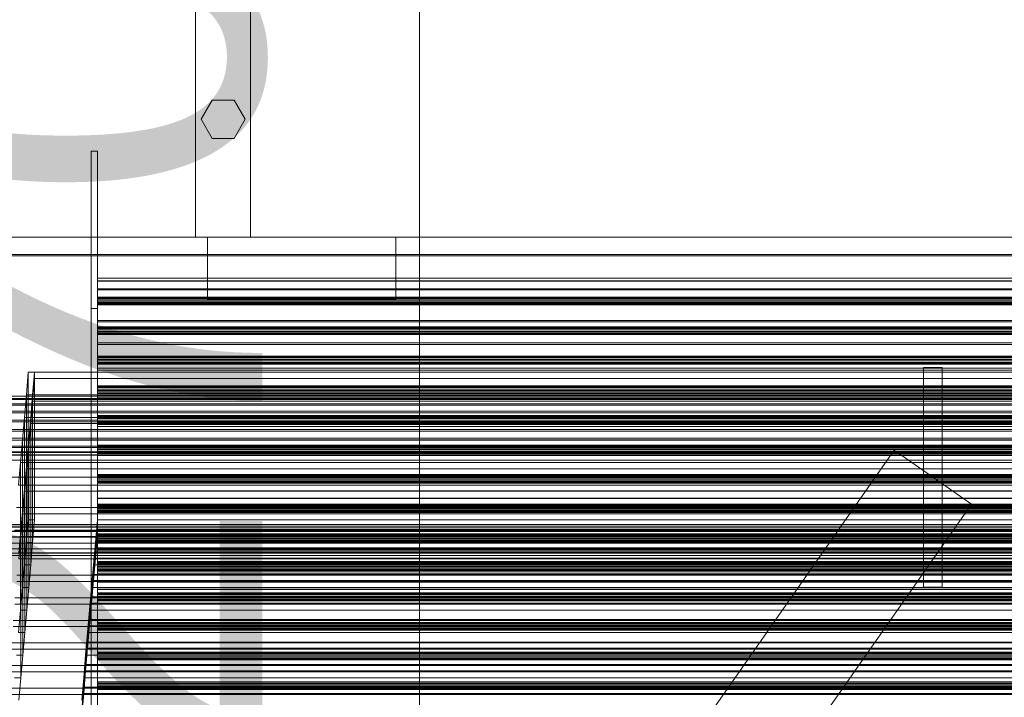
# Model space of a CAD drawing. Header units: millimetres. Extents: x -4395 to 65662, y -65530 to 6847.
# Tile 420 of 656: x -1280 to -652, y -32993 to -32562. Entities that reach past the tile are written whole.
import ezdxf

# ---------------------------------------------------------------- set-up
doc = ezdxf.new("R2010")
doc.units = ezdxf.units.MM
for name, color, linetype, lineweight in [('COTAS_O', 1, 'Continuous', 0), ('frontal_C03', 7, 'Continuous', 0), ('frontal_C03-dry', 7, 'Continuous', 0), ('frontal_tolva', 7, 'Continuous', 0)]:
    doc.layers.add(name, color=color, linetype=linetype, lineweight=lineweight)
doc.dimstyles.new('R19_100', dxfattribs={"dimtxt": 250, "dimasz": 150, "dimexe": 150, "dimexo": 80, "dimgap": 100, "dimtad": 1, "dimtih": 1, "dimtoh": 1, "dimdsep": 46, "dimcen": 0.09, "dimadec": 0, "dimazin": 0, "dimtfac": 1, "dimtdec": 4, "dimtofl": 0, "dimtmove": 0, "dimatfit": 3, "dimfxl": 1, "dimtolj": 1, "dimtzin": 0, "dimarcsym": 0})

# ---------------------------------------------------------------- blocks, each defined once
blk = doc.blocks.new('DIM_R33_42')
at = {"layer": 'COTAS_O'}
for p, q in [((-1725, -31700), (-1025, -31700)), ((-1025, -31700), (-1070, -31850)), ((-1025, -34400), (-1025, -31700)), ((-1025, -31700), (-980, -31850)), ((-1025, -34400), (-1070, -34250)), ((-1025, -34400), (-980, -34250)), ((-1725, -34400), (-1025, -34400))]:
    blk.add_line(p, q, dxfattribs=at)
blk.add_text('2700 O', height=250, rotation=90, dxfattribs=at).set_placement((-1125, -33050))

msp = doc.modelspace()

# ---------------------------------------------------------------- linework, layer by layer
at = {"layer": 'frontal_C03'}
for p, q in [((-1234, -35234.965), (-1234, -32645.272)), ((-1234, -32645.272), (-1230, -32645.272)), ((-1234, -32745.445), (-1234, -32645.272)), ((-1230, -32645.272), (-1230, -35234.965)), ((-1230, -32645.272), (-1230, -32745.445)), ((-1230, -32728.036), (-1230, -32726.105)), ((-1230, -32726.105), (-1230, -32727.786)), ((1270, -32726.105), (-1230, -32726.105)), ((-1230, -32727.786), (-1230, -32733.015)), ((1270, -32727.786), (-1230, -32727.786)), ((-1230, -32733.505), (-1230, -32728.036)), ((1270, -32728.036), (-1230, -32728.036)), ((-1230, -32733.015), (-1230, -32741.591)), ((1270, -32733.015), (-1230, -32733.015)), ((-1230, -32742.302), (-1230, -32733.505)), ((1270, -32733.505), (-1230, -32733.505)), ((-1230, -32738.666), (-1230, -32738.28)), ((-1230, -32738.28), (-1230, -32739.332)), ((1270, -32738.28), (-1230, -32738.28)), ((-1230, -32740.264), (-1230, -32738.666)), ((1270, -32738.666), (-1230, -32738.666)), ((-1230, -32739.332), (-1230, -32741.206)), ((1270, -32739.332), (-1230, -32739.332)), ((-1230, -32742.138), (-1230, -32740.264)), ((-1230, -32740.264), (1270, -32740.264)), ((-1230, -32741.206), (-1230, -32742.804)), ((1270, -32741.206), (-1230, -32741.206)), ((-1230, -32741.591), (-1230, -32753.184)), ((1270, -32741.591), (-1230, -32741.591)), ((-1230, -32745.445), (-1234, -32745.445)), ((-1234, -32745.445), (-1234, -35335.139)), ((-1230, -32743.19), (-1230, -32742.138)), ((1270, -32742.138), (-1230, -32742.138)), ((-1230, -32754.089), (-1230, -32742.302)), ((1270, -32742.302), (-1230, -32742.302)), ((-1230, -32742.804), (-1230, -32743.19)), ((1270, -32742.804), (-1230, -32742.804)), ((1270, -32743.19), (-1230, -32743.19)), ((-1230, -35335.139), (-1230, -32745.445)), ((-1230, -32753.184), (-1230, -32767.349)), ((1270, -32753.184), (-1230, -32753.184)), ((-1230, -32768.413), (-1230, -32754.089)), ((1270, -32754.089), (-1230, -32754.089)), ((-1230, -32757.507), (-1230, -32757.121)), ((-1230, -32757.121), (-1230, -32758.173)), ((1270, -32757.121), (-1230, -32757.121)), ((-1230, -32759.105), (-1230, -32757.507)), ((1270, -32757.507), (-1230, -32757.507)), ((-1230, -32758.173), (-1230, -32760.047)), ((1270, -32758.173), (-1230, -32758.173)), ((-1230, -32760.979), (-1230, -32759.105)), ((-1230, -32759.105), (1270, -32759.105)), ((-1230, -32760.047), (-1230, -32761.645)), ((1270, -32760.047), (-1230, -32760.047)), ((-1230, -32762.031), (-1230, -32760.979)), ((1270, -32760.979), (-1230, -32760.979)), ((-1230, -32761.645), (-1230, -32762.031)), ((1270, -32761.645), (-1230, -32761.645)), ((1270, -32762.031), (-1230, -32762.031)), ((-1230, -32767.349), (-1230, -32783.54)), ((1270, -32767.349), (-1230, -32767.349)), ((-1230, -32784.723), (-1230, -32768.413)), ((1270, -32768.413), (-1230, -32768.413)), ((-1230, -32776.348), (-1230, -32775.962)), ((-1230, -32775.962), (-1230, -32777.014)), ((1270, -32775.962), (-1230, -32775.962)), ((-1230, -32777.946), (-1230, -32776.348)), ((1270, -32776.348), (-1230, -32776.348)), ((-1230, -32777.014), (-1230, -32778.888)), ((1270, -32777.014), (-1230, -32777.014)), ((-1230, -32779.82), (-1230, -32777.946)), ((-1230, -32777.946), (1270, -32777.946)), ((-1230, -32778.888), (-1230, -32780.486)), ((1270, -32778.888), (-1230, -32778.888)), ((-1230, -32780.872), (-1230, -32779.82)), ((1270, -32779.82), (-1230, -32779.82)), ((-1230, -32780.486), (-1230, -32780.872)), ((1270, -32780.486), (-1230, -32780.486)), ((1270, -32780.872), (-1230, -32780.872)), ((-1230, -32783.54), (-1230, -32801.137)), ((1270, -32783.54), (-1230, -32783.54)), ((-1230, -32802.392), (-1230, -32784.723)), ((1270, -32784.723), (-1230, -32784.723)), ((-1230, -32795.189), (-1230, -32794.803)), ((-1230, -32794.803), (-1230, -32795.855)), ((1270, -32794.803), (-1230, -32794.803)), ((-1230, -32796.787), (-1230, -32795.189)), ((1270, -32795.189), (-1230, -32795.189)), ((-1230, -32795.855), (-1230, -32797.729)), ((1270, -32795.855), (-1230, -32795.855)), ((-1230, -32798.661), (-1230, -32796.787)), ((-1230, -32796.787), (1270, -32796.787)), ((-1230, -32797.729), (-1230, -32799.327)), ((1270, -32797.729), (-1230, -32797.729)), ((1515, -32801.25), (-1475, -32801.25)), ((1515, -32801.443), (-1475, -32801.443)), ((1515, -32802.903), (-1475, -32802.903)), ((1515, -32803.463), (-1475, -32803.463)), ((-1230, -32799.713), (-1230, -32798.661)), ((1270, -32798.661), (-1230, -32798.661)), ((-1230, -32799.327), (-1230, -32799.713)), ((1270, -32799.327), (-1230, -32799.327)), ((1270, -32799.713), (-1230, -32799.713)), ((-1230, -32801.137), (-1230, -32819.463)), ((1270, -32801.137), (-1230, -32801.137)), ((-1230, -32820.743), (-1230, -32802.392)), ((-1230, -32802.392), (1270, -32802.392)), ((1515, -32806.239), (-1475, -32806.239)), ((1515, -32807.111), (-1475, -32807.111)), ((1515, -32810.932), (-1475, -32810.932)), ((1515, -32812.031), (-1475, -32812.031)), ((-1475, -32816.523), (1515, -32816.523)), ((-1230, -32814.03), (-1230, -32813.644)), ((-1230, -32813.644), (-1230, -32814.696)), ((1270, -32813.644), (-1230, -32813.644)), ((-1230, -32815.628), (-1230, -32814.03)), ((1270, -32814.03), (-1230, -32814.03)), ((-1230, -32814.696), (-1230, -32816.57)), ((1270, -32814.696), (-1230, -32814.696)), ((-1230, -32817.502), (-1230, -32815.628)), ((-1230, -32815.628), (1270, -32815.628)), ((-1230, -32816.57), (-1230, -32818.168)), ((1270, -32816.57), (-1230, -32816.57)), ((1515, -32817.741), (-1475, -32817.741)), ((1515, -32822.465), (-1475, -32822.465)), ((-1230, -32818.554), (-1230, -32817.502)), ((1270, -32817.502), (-1230, -32817.502)), ((-1230, -32818.168), (-1230, -32818.554)), ((1270, -32818.168), (-1230, -32818.168)), ((1270, -32818.554), (-1230, -32818.554)), ((-1230, -32819.463), (-1230, -32837.813)), ((1270, -32819.463), (-1230, -32819.463)), ((-1230, -32839.069), (-1230, -32820.743)), ((1270, -32820.743), (-1230, -32820.743)), ((1515, -32823.683), (-1475, -32823.683)), ((1515, -32828.175), (-1475, -32828.175)), ((1515, -32829.274), (-1475, -32829.274)), ((1515, -32833.095), (-1475, -32833.095)), ((1515, -32833.967), (-1475, -32833.967)), ((-1230, -32832.871), (-1230, -32832.485)), ((-1230, -32832.485), (-1230, -32833.537)), ((1270, -32832.485), (-1230, -32832.485)), ((-1230, -32834.469), (-1230, -32832.871)), ((1270, -32832.871), (-1230, -32832.871)), ((-1230, -32833.537), (-1230, -32835.411)), ((1270, -32833.537), (-1230, -32833.537)), ((-1230, -32836.343), (-1230, -32834.469)), ((-1230, -32834.469), (1270, -32834.469)), ((-1230, -32835.411), (-1230, -32837.009)), ((1270, -32835.411), (-1230, -32835.411)), ((1515, -32836.743), (-1475, -32836.743)), ((1515, -32837.303), (-1475, -32837.303)), ((1515, -32838.763), (-1475, -32838.763)), ((1515, -32838.956), (-1475, -32838.956)), ((-1230, -32837.395), (-1230, -32836.343)), ((1270, -32836.343), (-1230, -32836.343)), ((-1230, -32837.009), (-1230, -32837.395)), ((1270, -32837.009), (-1230, -32837.009)), ((1270, -32837.395), (-1230, -32837.395)), ((-1230, -32837.813), (-1230, -32855.483)), ((1270, -32837.813), (-1230, -32837.813)), ((-1230, -32856.665), (-1230, -32839.069)), ((1270, -32839.069), (-1230, -32839.069)), ((-1230, -32851.712), (-1230, -32851.326)), ((-1230, -32851.326), (-1230, -32852.378)), ((1270, -32851.326), (-1230, -32851.326)), ((-1230, -32853.31), (-1230, -32851.712)), ((1270, -32851.712), (-1230, -32851.712)), ((-1230, -32852.378), (-1230, -32854.252)), ((1270, -32852.378), (-1230, -32852.378)), ((-1230, -32855.184), (-1230, -32853.31)), ((-1230, -32853.31), (1270, -32853.31)), ((-1230, -32854.252), (-1230, -32855.85)), ((1270, -32854.252), (-1230, -32854.252)), ((-1230, -32856.236), (-1230, -32855.184)), ((1270, -32855.184), (-1230, -32855.184)), ((-1230, -32855.483), (-1230, -32871.793)), ((1270, -32855.483), (-1230, -32855.483)), ((-1230, -32855.85), (-1230, -32856.236)), ((1270, -32855.85), (-1230, -32855.85)), ((1270, -32856.236), (-1230, -32856.236)), ((-1230, -32872.857), (-1230, -32856.665)), ((1270, -32856.665), (-1230, -32856.665)), ((-1230, -32861.642), (-1230, -32861.557)), ((-1230, -32861.557), (-1230, -32866.257)), ((1270, -32861.557), (-1230, -32861.557)), ((-1230, -32866.499), (-1230, -32861.642)), ((1270, -32861.642), (-1230, -32861.642)), ((-1230, -32866.257), (-1230, -32875.025)), ((1270, -32866.257), (-1230, -32866.257)), ((-1230, -32875.388), (-1230, -32866.499)), ((1270, -32866.499), (-1230, -32866.499)), ((-1230, -32870.553), (-1230, -32870.167)), ((-1230, -32870.167), (-1230, -32871.219)), ((1270, -32870.167), (-1230, -32870.167)), ((-1230, -32872.151), (-1230, -32870.553)), ((1270, -32870.553), (-1230, -32870.553)), ((-1230, -32871.219), (-1230, -32873.093)), ((1270, -32871.219), (-1230, -32871.219)), ((-1230, -32871.793), (-1230, -32886.117)), ((1270, -32871.793), (-1230, -32871.793)), ((-1230, -32874.025), (-1230, -32872.151)), ((-1230, -32872.151), (1270, -32872.151)), ((-1230, -32887.022), (-1230, -32872.857)), ((1270, -32872.857), (-1230, -32872.857)), ((-1230, -32873.093), (-1230, -32874.691)), ((1270, -32873.093), (-1230, -32873.093)), ((-1230, -32875.077), (-1230, -32874.025)), ((1270, -32874.025), (-1230, -32874.025)), ((-1230, -32874.691), (-1230, -32875.077)), ((1270, -32874.691), (-1230, -32874.691)), ((-1230, -32875.025), (-1230, -32886.528)), ((1270, -32875.025), (-1230, -32875.025)), ((1270, -32875.077), (-1230, -32875.077)), ((-1230, -32886.955), (-1230, -32875.388)), ((1270, -32875.388), (-1230, -32875.388)), ((1516, -32883.163), (-1476, -32883.163)), ((1516, -32883.19), (-1476, -32883.19)), ((1516, -32884.632), (-1476, -32884.632)), ((1516, -32884.708), (-1476, -32884.708)), ((-1230, -32886.117), (-1230, -32897.904)), ((1270, -32886.117), (-1230, -32886.117)), ((1516, -32887.372), (-1476, -32887.372)), ((1516, -32887.485), (-1476, -32887.485)), ((1516, -32890.967), (-1476, -32890.967)), ((-1476, -32891.1), (1516, -32891.1)), ((-1230, -32886.528), (-1230, -32899.013)), ((1270, -32886.528), (-1230, -32886.528)), ((-1230, -32899.441), (-1230, -32886.955)), ((-1230, -32886.955), (1270, -32886.955)), ((-1230, -32898.615), (-1230, -32887.022)), ((1270, -32887.022), (-1230, -32887.022)), ((-1230, -32889.394), (-1230, -32889.008)), ((-1230, -32889.008), (-1230, -32890.06)), ((1270, -32889.008), (-1230, -32889.008)), ((-1230, -32890.992), (-1230, -32889.394)), ((1270, -32889.394), (-1230, -32889.394)), ((-1230, -32890.06), (-1230, -32891.934)), ((1270, -32890.06), (-1230, -32890.06)), ((-1230, -32892.866), (-1230, -32890.992)), ((-1230, -32890.992), (1270, -32890.992)), ((-1230, -32891.934), (-1230, -32893.532)), ((1270, -32891.934), (-1230, -32891.934)), ((1516, -32894.868), (-1476, -32894.868)), ((1516, -32895.002), (-1476, -32895.002)), ((1516, -32898.483), (-1476, -32898.483)), ((1516, -32898.596), (-1476, -32898.596)), ((-1230, -32893.918), (-1230, -32892.866)), ((1270, -32892.866), (-1230, -32892.866)), ((-1230, -32893.532), (-1230, -32893.918)), ((1270, -32893.532), (-1230, -32893.532)), ((1270, -32893.918), (-1230, -32893.918)), ((-1230, -32897.904), (-1230, -32906.701)), ((1270, -32897.904), (-1230, -32897.904)), ((-1230, -32907.19), (-1230, -32898.615)), ((1270, -32898.615), (-1230, -32898.615)), ((1516, -32901.261), (-1476, -32901.261)), ((1516, -32901.337), (-1476, -32901.337)), ((1516, -32902.779), (-1476, -32902.779)), ((1516, -32902.805), (-1476, -32902.805)), ((-1230, -32899.013), (-1230, -32910.581)), ((1270, -32899.013), (-1230, -32899.013)), ((-1230, -32910.943), (-1230, -32899.441)), ((1270, -32899.441), (-1230, -32899.441)), ((-1230, -32906.701), (-1230, -32912.17)), ((1270, -32906.701), (-1230, -32906.701)), ((-1230, -32912.419), (-1230, -32907.19)), ((1270, -32907.19), (-1230, -32907.19)), ((-1230, -32908.235), (-1230, -32907.849)), ((-1230, -32907.849), (-1230, -32908.901)), ((1270, -32907.849), (-1230, -32907.849)), ((-1230, -32909.833), (-1230, -32908.235)), ((1270, -32908.235), (-1230, -32908.235)), ((-1230, -32908.901), (-1230, -32910.775)), ((1270, -32908.901), (-1230, -32908.901)), ((-1230, -32911.707), (-1230, -32909.833)), ((-1230, -32909.833), (1270, -32909.833)), ((-1230, -32910.581), (-1230, -32919.47)), ((1270, -32910.581), (-1230, -32910.581)), ((-1230, -32910.775), (-1230, -32912.373)), ((1270, -32910.775), (-1230, -32910.775)), ((-1230, -32919.712), (-1230, -32910.943)), ((1270, -32910.943), (-1230, -32910.943)), ((-1230, -32912.759), (-1230, -32911.707)), ((1270, -32911.707), (-1230, -32911.707)), ((-1230, -32912.17), (-1230, -32914.101)), ((1270, -32912.17), (-1230, -32912.17)), ((-1230, -32912.373), (-1230, -32912.759)), ((1270, -32912.373), (-1230, -32912.373)), ((-1230, -32914.101), (-1230, -32912.419)), ((1270, -32912.419), (-1230, -32912.419)), ((1270, -32912.759), (-1230, -32912.759)), ((1270, -32914.101), (-1230, -32914.101)), ((-1230, -32919.47), (-1230, -32924.326)), ((1270, -32919.47), (-1230, -32919.47)), ((-1230, -32924.411), (-1230, -32919.712)), ((1270, -32919.712), (-1230, -32919.712)), ((-1230, -32924.326), (-1230, -32924.411)), ((1270, -32924.326), (-1230, -32924.326)), ((1270, -32924.411), (-1230, -32924.411)), ((-1230, -32927.076), (-1230, -32926.69)), ((-1230, -32926.69), (-1230, -32927.742)), ((1270, -32926.69), (-1230, -32926.69)), ((-1230, -32928.674), (-1230, -32927.076)), ((1270, -32927.076), (-1230, -32927.076)), ((-1230, -32927.742), (-1230, -32929.616)), ((1270, -32927.742), (-1230, -32927.742)), ((-1230, -32930.548), (-1230, -32928.674)), ((-1230, -32928.674), (1270, -32928.674)), ((-1230, -32929.616), (-1230, -32931.214)), ((1270, -32929.616), (-1230, -32929.616)), ((-1230, -32931.6), (-1230, -32930.548)), ((1270, -32930.548), (-1230, -32930.548)), ((-1230, -32931.214), (-1230, -32931.6)), ((1270, -32931.214), (-1230, -32931.214)), ((1270, -32931.6), (-1230, -32931.6)), ((-1230, -32945.917), (-1230, -32945.53)), ((-1230, -32945.53), (-1230, -32946.583)), ((1270, -32945.53), (-1230, -32945.53)), ((-1230, -32947.515), (-1230, -32945.917)), ((1270, -32945.917), (-1230, -32945.917)), ((-1230, -32946.583), (-1230, -32948.457)), ((1270, -32946.583), (-1230, -32946.583)), ((-1230, -32949.389), (-1230, -32947.515)), ((-1230, -32947.515), (1270, -32947.515)), ((-1230, -32948.457), (-1230, -32950.055)), ((1270, -32948.457), (-1230, -32948.457)), ((-1230, -32950.441), (-1230, -32949.389)), ((1270, -32949.389), (-1230, -32949.389)), ((-1230, -32950.055), (-1230, -32950.441)), ((1270, -32950.055), (-1230, -32950.055)), ((1270, -32950.441), (-1230, -32950.441)), ((-1230, -32964.758), (-1230, -32964.371)), ((-1230, -32964.371), (-1230, -32965.424)), ((1270, -32964.371), (-1230, -32964.371)), ((-1230, -32966.356), (-1230, -32964.758)), ((1270, -32964.758), (-1230, -32964.758)), ((-1230, -32965.424), (-1230, -32967.298)), ((1270, -32965.424), (-1230, -32965.424)), ((-1230, -32968.23), (-1230, -32966.356)), ((-1230, -32966.356), (1270, -32966.356)), ((-1230, -32967.298), (-1230, -32968.896)), ((1270, -32967.298), (-1230, -32967.298)), ((-1230, -32969.282), (-1230, -32968.23)), ((1270, -32968.23), (-1230, -32968.23)), ((-1230, -32968.896), (-1230, -32969.282)), ((1270, -32968.896), (-1230, -32968.896)), ((1270, -32969.282), (-1230, -32969.282)), ((-1230, -32983.599), (-1230, -32983.212)), ((-1230, -32983.212), (-1230, -32984.265)), ((1270, -32983.212), (-1230, -32983.212)), ((-1230, -32985.197), (-1230, -32983.599)), ((1270, -32983.599), (-1230, -32983.599)), ((-1230, -32984.265), (-1230, -32986.139)), ((1270, -32984.265), (-1230, -32984.265)), ((-1230, -32987.071), (-1230, -32985.197)), ((-1230, -32985.197), (1270, -32985.197)), ((-1230, -32986.139), (-1230, -32987.737)), ((1270, -32986.139), (-1230, -32986.139)), ((-1230, -32988.123), (-1230, -32987.071)), ((1270, -32987.071), (-1230, -32987.071)), ((-1230, -32987.737), (-1230, -32988.123)), ((1270, -32987.737), (-1230, -32987.737)), ((1270, -32988.123), (-1230, -32988.123))]:
    msp.add_line(p, q, dxfattribs=at)
at = {"layer": 'frontal_C03-dry'}
for p, q in [((-1274, -32786.103), (-1275.25, -32800.472)), ((-1274, -32880.103), (-1274, -32786.103)), ((-1274, -32786.103), (-1270, -32786.103)), ((-1271.25, -32800.472), (-1270, -32786.103)), ((-1270, -32790.103), (-1271.25, -32804.472)), ((-1270, -32786.103), (1310, -32786.103)), ((-1270, -32790.103), (-1270, -32786.103)), ((-1270, -32786.103), (-1270, -32880.103)), ((1310, -32790.103), (-1270, -32790.103)), ((-1275.25, -32800.472), (-1276.5, -32814.84)), ((-1275.25, -32800.472), (-1275.25, -32894.472)), ((-1275.25, -32800.472), (-1271.25, -32800.472)), ((-1272.5, -32814.84), (-1271.25, -32800.472)), ((-1271.25, -32804.472), (-1272.5, -32818.84)), ((1308.75, -32800.472), (-1271.25, -32800.472)), ((-1271.25, -32800.472), (-1271.25, -32804.472)), ((-1271.25, -32894.472), (-1271.25, -32800.472)), ((-1271.25, -32804.472), (1308.75, -32804.472)), ((-1276.5, -32814.84), (-1277.75, -32829.209)), ((-1276.5, -32814.84), (-1276.5, -32908.84)), ((-1276.5, -32814.84), (-1272.5, -32814.84)), ((-1273.75, -32829.209), (-1272.5, -32814.84)), ((1307.5, -32814.84), (-1272.5, -32814.84)), ((-1272.5, -32814.84), (-1272.5, -32818.84)), ((-1272.5, -32908.84), (-1272.5, -32814.84)), ((-1272.5, -32818.84), (-1273.75, -32833.209)), ((-1272.5, -32818.84), (1307.5, -32818.84)), ((-1277.75, -32829.209), (-1279, -32843.577)), ((-1277.75, -32829.209), (-1277.75, -32923.209)), ((-1277.75, -32829.209), (-1273.75, -32829.209)), ((-1275, -32843.577), (-1273.75, -32829.209)), ((1306.25, -32829.209), (-1273.75, -32829.209)), ((-1273.75, -32829.209), (-1273.75, -32833.209)), ((-1273.75, -32923.209), (-1273.75, -32829.209)), ((-1273.75, -32833.209), (-1275, -32847.577)), ((-1273.75, -32833.209), (1306.25, -32833.209)), ((-1279, -32843.577), (-1280.25, -32857.946)), ((-1279, -32843.577), (-1279, -32937.577)), ((-1279, -32843.577), (-1275, -32843.577)), ((-1276.25, -32857.946), (-1275, -32843.577)), ((-1275, -32847.577), (-1276.25, -32861.946)), ((1305, -32843.577), (-1275, -32843.577)), ((-1275, -32843.577), (-1275, -32847.577)), ((-1275, -32937.577), (-1275, -32843.577)), ((-1275, -32847.577), (1305, -32847.577)), ((-1280.25, -32857.946), (-1276.25, -32857.946)), ((-1277.5, -32872.314), (-1276.25, -32857.946)), ((1303.75, -32857.946), (-1276.25, -32857.946)), ((-1276.25, -32857.946), (-1276.25, -32861.946)), ((-1276.25, -32951.946), (-1276.25, -32857.946)), ((-1276.25, -32861.946), (-1277.5, -32876.314)), ((-1276.25, -32861.946), (1303.75, -32861.946)), ((-1281.5, -32872.314), (-1277.5, -32872.314)), ((-1278.75, -32886.683), (-1277.5, -32872.314)), ((1302.5, -32872.314), (-1277.5, -32872.314)), ((-1277.5, -32872.314), (-1277.5, -32876.314)), ((-1277.5, -32966.314), (-1277.5, -32872.314)), ((-1277.5, -32876.314), (-1278.75, -32890.683)), ((-1277.5, -32876.314), (1302.5, -32876.314)), ((-1275.25, -32894.472), (-1274, -32880.103)), ((-1270, -32880.103), (-1274, -32880.103)), ((-1270, -32880.103), (-1271.25, -32894.472)), ((-1230, -32880.103), (-1231.25, -32894.472)), ((-1231.25, -32900.472), (-1230, -32886.103)), ((1270, -32880.103), (-1230, -32880.103)), ((-1230, -32880.103), (-1230, -32886.103)), ((-1230, -32886.103), (1270, -32886.103)), ((-1230, -32886.103), (-1230, -32890.103)), ((-1282.75, -32886.683), (-1278.75, -32886.683)), ((-1280, -32901.051), (-1278.75, -32886.683)), ((-1278.75, -32890.683), (-1280, -32905.051)), ((1301.25, -32886.683), (-1278.75, -32886.683)), ((-1278.75, -32886.683), (-1278.75, -32890.683)), ((-1278.75, -32980.683), (-1278.75, -32886.683)), ((-1278.75, -32890.683), (1301.25, -32890.683)), ((-1231.25, -32904.472), (-1230, -32890.103)), ((-1230, -32890.103), (1270, -32890.103)), ((-1276.5, -32908.84), (-1275.25, -32894.472)), ((-1275.25, -32894.472), (-1271.25, -32894.472)), ((-1271.25, -32894.472), (-1272.5, -32908.84)), ((-1231.25, -32894.472), (-1232.5, -32908.84)), ((-1231.25, -32894.472), (1268.75, -32894.472)), ((-1231.25, -32900.472), (-1231.25, -32894.472)), ((1300, -32901.051), (-1280, -32901.051)), ((-1232.5, -32914.84), (-1231.25, -32900.472)), ((-1232.5, -32918.84), (-1231.25, -32904.472)), ((1268.75, -32900.472), (-1231.25, -32900.472)), ((-1231.25, -32904.472), (-1231.25, -32900.472)), ((1268.75, -32904.472), (-1231.25, -32904.472)), ((-1280, -32905.051), (1300, -32905.051)), ((-1277.75, -32923.209), (-1276.5, -32908.84)), ((-1276.5, -32908.84), (-1272.5, -32908.84)), ((-1272.5, -32908.84), (-1273.75, -32923.209)), ((-1232.5, -32908.84), (-1233.75, -32923.209)), ((-1232.5, -32908.84), (1267.5, -32908.84)), ((-1232.5, -32914.84), (-1232.5, -32908.84)), ((1298.75, -32915.42), (-1281.25, -32915.42)), ((-1233.75, -32929.209), (-1232.5, -32914.84)), ((1267.5, -32914.84), (-1232.5, -32914.84)), ((-1232.5, -32918.84), (-1232.5, -32914.84)), ((-1281.25, -32919.42), (1298.75, -32919.42)), ((-1279, -32937.577), (-1277.75, -32923.209)), ((-1277.75, -32923.209), (-1273.75, -32923.209)), ((-1273.75, -32923.209), (-1275, -32937.577)), ((-1233.75, -32923.209), (-1235, -32937.577)), ((-1233.75, -32933.209), (-1232.5, -32918.84)), ((-1233.75, -32923.209), (1266.25, -32923.209)), ((-1233.75, -32929.209), (-1233.75, -32923.209)), ((1267.5, -32918.84), (-1232.5, -32918.84)), ((1297.5, -32929.789), (-1282.5, -32929.789)), ((-1235, -32943.577), (-1233.75, -32929.209)), ((1266.25, -32929.209), (-1233.75, -32929.209)), ((-1233.75, -32933.209), (-1233.75, -32929.209)), ((-1282.5, -32933.789), (1297.5, -32933.789)), ((-1235, -32947.577), (-1233.75, -32933.209)), ((1266.25, -32933.209), (-1233.75, -32933.209)), ((-1280.25, -32951.946), (-1279, -32937.577)), ((-1279, -32937.577), (-1275, -32937.577)), ((-1275, -32937.577), (-1276.25, -32951.946)), ((-1235, -32937.577), (-1236.25, -32951.946)), ((-1235, -32937.577), (1265, -32937.577)), ((-1235, -32943.577), (-1235, -32937.577)), ((1296.25, -32944.157), (-1283.75, -32944.157)), ((-1283.75, -32948.157), (1296.25, -32948.157)), ((-1236.25, -32957.946), (-1235, -32943.577)), ((-1236.25, -32961.946), (-1235, -32947.577)), ((1265, -32943.577), (-1235, -32943.577)), ((-1235, -32947.577), (-1235, -32943.577)), ((1265, -32947.577), (-1235, -32947.577)), ((-1280.25, -32951.946), (-1276.25, -32951.946)), ((-1276.25, -32951.946), (-1277.5, -32966.314)), ((-1236.25, -32951.946), (-1237.5, -32966.314)), ((-1236.25, -32951.946), (1263.75, -32951.946)), ((-1236.25, -32957.946), (-1236.25, -32951.946)), ((1295, -32958.526), (-1285, -32958.526)), ((-1237.5, -32972.314), (-1236.25, -32957.946)), ((1263.75, -32957.946), (-1236.25, -32957.946)), ((-1236.25, -32961.946), (-1236.25, -32957.946)), ((-1285, -32962.526), (1295, -32962.526)), ((-1281.5, -32966.314), (-1277.5, -32966.314)), ((-1277.5, -32966.314), (-1278.75, -32980.683)), ((-1237.5, -32966.314), (-1238.75, -32980.683)), ((-1237.5, -32976.314), (-1236.25, -32961.946)), ((-1237.5, -32966.314), (1262.5, -32966.314)), ((-1237.5, -32972.314), (-1237.5, -32966.314)), ((1263.75, -32961.946), (-1236.25, -32961.946)), ((1293.75, -32972.894), (-1286.25, -32972.894)), ((-1238.75, -32986.683), (-1237.5, -32972.314)), ((1262.5, -32972.314), (-1237.5, -32972.314)), ((-1237.5, -32976.314), (-1237.5, -32972.314)), ((-1286.25, -32976.894), (1293.75, -32976.894)), ((-1238.75, -32990.683), (-1237.5, -32976.314)), ((1262.5, -32976.314), (-1237.5, -32976.314)), ((-1282.75, -32980.683), (-1278.75, -32980.683)), ((-1278.75, -32980.683), (-1280, -32995.051)), ((-1238.75, -32980.683), (-1240, -32995.051)), ((-1238.75, -32980.683), (1261.25, -32980.683)), ((-1238.75, -32986.683), (-1238.75, -32980.683)), ((1292.5, -32987.263), (-1287.5, -32987.263)), ((-1287.5, -32991.263), (1292.5, -32991.263)), ((-1240, -33001.051), (-1238.75, -32986.683)), ((-1240, -33005.051), (-1238.75, -32990.683)), ((1261.25, -32986.683), (-1238.75, -32986.683)), ((-1238.75, -32990.683), (-1238.75, -32986.683)), ((1261.25, -32990.683), (-1238.75, -32990.683))]:
    msp.add_line(p, q, dxfattribs=at)
at = {"layer": 'frontal_tolva'}
for p, q in [((-1167.5, -32700), (-1167.5, -31730)), ((-1132.5, -32700), (-1132.5, -31730)), ((-1164, -32625), (-1157, -32612.876)), ((-1157, -32612.876), (-1143, -32612.876)), ((-1143, -32612.876), (-1136, -32625)), ((-1157, -32637.124), (-1164, -32625)), ((-1136, -32625), (-1143, -32637.124)), ((-1143, -32637.124), (-1157, -32637.124)), ((-1821.5, -32700), (1821.5, -32700)), ((-1725, -32700), (1725, -32700)), ((-1132.5, -32700), (-1167.5, -32700)), ((-1040, -32700), (-1160, -32700)), ((-1160, -32740), (-1160, -32700)), ((-1040, -32740), (-1040, -32700)), ((-1821.5, -32711), (1821.5, -32711)), ((-1725, -32712), (1725, -32712)), ((-1040, -32740), (-1160, -32740)), ((-704, -32783), (-692, -32783)), ((-704, -32923), (-704, -32783)), ((-692, -32923), (-692, -32783)), ((-1769.584, -34332.806), (-722.584, -32835.806)), ((-673.416, -32870.194), (-722.584, -32835.806)), ((-1821.5, -32842), (1821.5, -32842)), ((-1821.5, -32853), (1821.5, -32853)), ((-1720.416, -34367.194), (-673.416, -32870.194)), ((-704, -32923), (-692, -32923))]:
    msp.add_line(p, q, dxfattribs=at)

# ---------------------------------------------------------------- dimensions: what is measured, and where the dimension line sits
at = {"layer": 'COTAS_O'}
dim = msp.add_aligned_dim(p1=(-1725, -34400), p2=(-1725, -31700), distance=-700, text='<> O', dimstyle='R19_100', dxfattribs=at)
dim.commit()
dim.dimension.update_dxf_attribs({"geometry": 'DIM_R33_42', "text_midpoint": (-1025, -33050)})

doc.saveas('drawing.dxf')
